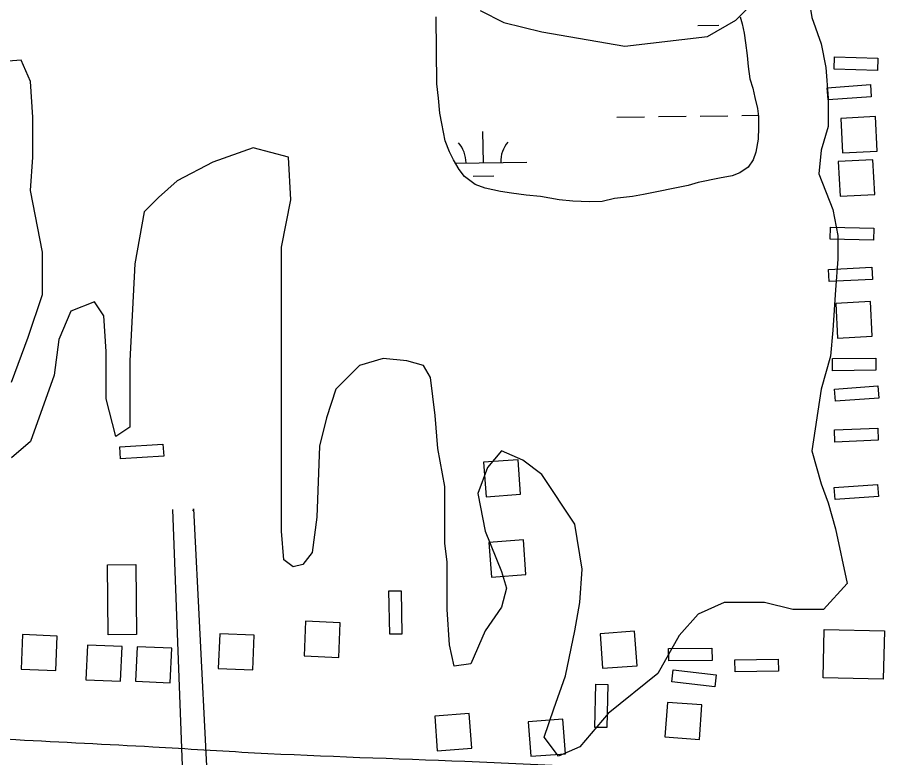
# Model space of a CAD drawing. Extents: x 3715084 to 3753216, y 488173 to 513963.
# Drawn here: x 3740766 to 3741771, y 500376 to 501230 of the extents above; entities that cross this region are included whole.
import ezdxf

# ---------------------------------------------------------------- set-up
doc = ezdxf.new("R2010")
doc.units = 0
for name, color, linetype in [('V-BLDG-OTLN', 7, 'Continuous'), ('V-ROAD-CNTR', 7, 'Continuous'), ('V-SITE-VEGE', 7, 'Continuous'), ('V-WETL-SWMP', 7, 'Continuous')]:
    doc.layers.add(name, color=color, linetype=linetype)

msp = doc.modelspace()

# ---------------------------------------------------------------- linework, layer by layer
at = {"layer": 'V-BLDG-OTLN'}
for points in [[(3741758.3200000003, 501168.917), (3741708.344, 501170.492), (3741708.785, 501184.485), (3741758.7600000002, 501182.911)], [(3741751.248, 501138.54000000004), (3741701.3880000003, 501134.799), (3741700.34, 501148.759), (3741750.2, 501152.5)], [(3741758.1550000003, 501075.786), (3741756.0470000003, 501115.73), (3741716.103, 501113.62200000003), (3741718.211, 501073.678)], [(3741755.174, 501025.803), (3741753.066, 501065.74700000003), (3741713.122, 501063.639), (3741715.23, 501023.695)], [(3741753.8370000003, 500972.903), (3741703.853, 500974.17600000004), (3741704.2090000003, 500988.17100000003), (3741754.193, 500986.89900000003)], [(3741752.4820000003, 500927.816), (3741702.552, 500925.16000000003), (3741701.809, 500939.14), (3741751.738, 500941.79600000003)], [(3741752.31, 500862.126), (3741750.202, 500902.07), (3741710.258, 500899.962), (3741712.366, 500860.018)], [(3741756.686, 500822.856), (3741706.6890000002, 500822.368), (3741706.552, 500836.368), (3741756.5500000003, 500836.856)], [(3741759.784, 500790.863), (3741709.924, 500787.12200000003), (3741708.876, 500801.083), (3741758.736, 500804.82300000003)], [(3741759.352, 500742.036), (3741709.3910000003, 500740.06200000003), (3741708.839, 500754.05100000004), (3741758.8000000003, 500756.026)], [(3740884.2770000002, 500734.648), (3740934.1780000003, 500737.799), (3740935.06, 500723.827), (3740885.159, 500720.67600000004)], [(3741346.724, 500679.76900000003), (3741343.7320000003, 500719.657), (3741303.844, 500716.66500000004), (3741306.836, 500676.777)], [(3741759.395, 500677.132), (3741709.52, 500673.59), (3741708.529, 500687.555), (3741758.403, 500691.096)], [(3741352.948, 500587.207), (3741349.9560000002, 500627.09500000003), (3741310.068, 500624.103), (3741313.06, 500584.215)], [(3740902.805, 500598.731), (3740903.572, 500518.01900000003), (3740870.8030000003, 500517.708), (3740870.037, 500598.42)], [(3741195.826, 500518.215), (3741194.821, 500568.205), (3741208.819, 500568.487), (3741209.824, 500518.49700000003)], [(3741097.048, 500493.311), (3741137.0100000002, 500491.583), (3741138.738, 500531.54600000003), (3741098.776, 500533.27400000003)], [(3740770.556, 500477.951), (3740810.518, 500476.223), (3740812.2460000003, 500516.186), (3740772.284, 500517.914)], [(3740997.8880000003, 500478.901), (3741037.85, 500477.173), (3741039.578, 500517.136), (3740999.616, 500518.864)], [(3741481.279, 500481.931), (3741478.287, 500521.819), (3741438.399, 500518.827), (3741441.3910000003, 500478.939)], [(3741765.143, 500466.313), (3741695.798, 500467.841), (3741697.029, 500523.713), (3741766.3740000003, 500522.185)], [(3740845.302, 500465.765), (3740885.264, 500464.037), (3740886.992, 500504), (3740847.0300000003, 500505.728)], [(3740902.633, 500463.927), (3740942.595, 500462.199), (3740944.323, 500502.162), (3740904.361, 500503.89)], [(3741517.518, 500501.615), (3741567.5160000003, 500502.107), (3741567.654, 500488.108), (3741517.656, 500487.615)], [(3741644.077, 500475.46400000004), (3741594.082, 500474.773), (3741593.8880000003, 500488.771), (3741643.883, 500489.462)], [(3741522.642, 500477.125), (3741572.3000000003, 500471.287), (3741570.666, 500457.38300000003), (3741521.008, 500463.221)], [(3741432.276, 500410.791), (3741433.534, 500460.775), (3741447.5300000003, 500460.423), (3741446.272, 500410.439)], [(3741516.004, 500439.577), (3741513.114, 500399.681), (3741553.009, 500396.791), (3741555.9, 500436.686)], [(3741290.534, 500386.886), (3741287.542, 500426.77400000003), (3741247.654, 500423.782), (3741250.646, 500383.89400000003)], [(3741398.343, 500380.385), (3741395.3510000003, 500420.273), (3741355.463, 500417.281), (3741358.455, 500377.393)]]:
    msp.add_lwpolyline(points, close=True, dxfattribs=at)
at = {"layer": 'V-ROAD-CNTR'}
for points in [[(3740945.2140704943, 500662.2556493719), (3740967.718025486, 500060.26685335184)], [(3740969.1830225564, 500660.8576521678), (3740969.317022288, 500663.1566475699), (3740991.4279780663, 500229.12451563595), (3741002.652955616, 499928.8471161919), (3741015.244930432, 499507.822958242), (3741025.4749099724, 499092.72178844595), (3741033.197894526, 498829.54531480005), (3741035.873889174, 498675.03062382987), (3741034.248892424, 498602.617768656), (3741025.793909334, 498520.29593330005), (3741015.1459306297, 498461.4230510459), (3741006.684947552, 498416.8811401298), (3741003.4389540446, 498369.50223488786), (3741002.1519566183, 498325.3453232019), (3740997.651965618, 498284.508404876)]]:
    msp.add_lwpolyline(points, dxfattribs=at)
msp.add_spline([(3736869.3472222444, 501570.846832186), (3736887.846185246, 501551.8028702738), (3736942.060076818, 501487.92999801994), (3737065.61382971, 501353.31626724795), (3737177.941605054, 501243.4744869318), (3737307.0433468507, 501108.68975650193), (3737445.3250702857, 500966.9010400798), (3737592.6547756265, 500816.65734056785), (3737676.0406088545, 500733.7305064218), (3737740.5764797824, 500677.7546183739), (3737805.78734936, 500628.80171628), (3737892.745175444, 500568.73883640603), (3738017.602925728, 500503.34696719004), (3738130.8846991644, 500451.2700713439), (3738238.094484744, 500416.0441417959), (3738348.370264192, 500388.01919784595), (3738440.46608, 500371.61223066), (3738557.721845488, 500359.495254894), (3738683.6055937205, 500360.526252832), (3738888.217184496, 500363.13724760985), (3739333.0682947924, 500377.28221931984), (3739664.6866315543, 500391.5851907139), (3739913.96813299, 500401.15317157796), (3740094.3947721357, 500408.920156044), (3740242.0854767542, 500410.86615215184), (3740383.0401948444, 500409.66315455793), (3740562.104836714, 500406.7511603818), (3740764.54143184, 500396.699180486), (3740922.6181156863, 500388.3661971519), (3741039.956881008, 500381.54521079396), (3741282.5273958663, 500371.6192306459), (3741550.903859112, 500357.37925912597), (3741866.136228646, 500340.164293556), (3742063.092834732, 500339.07629573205), (3742198.4135640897, 500332.88230812), (3742359.84824122, 500340.66729254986), (3742549.674861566, 500351.3032712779), (3742757.488445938, 500365.6932424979), (3742837.0762867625, 500371.5342308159)], degree=3, dxfattribs=at)
at = {"layer": 'V-SITE-VEGE'}
for points in [[(3741677.035, 501265.352), (3741682.495, 501229.835), (3741693.417, 501199.78500000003), (3741698.877, 501172.467), (3741701.6070000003, 501136.952), (3741701.6070000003, 501104.17), (3741693.417, 501076.852), (3741690.687, 501049.531), (3741707.071, 501008.553), (3741712.529, 500978.503), (3741712.529, 500951.184), (3741709.799, 500915.67), (3741707.071, 500869.227), (3741704.339, 500839.175), (3741693.417, 500800.931), (3741682.495, 500729.9), (3741693.417, 500691.656)], [(3741300.242, 501238.031), (3741327.546, 501224.373), (3741371.2320000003, 501213.443), (3741466.795, 501197.055), (3741562.3570000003, 501207.981), (3741595.1210000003, 501227.101), (3741614.235, 501246.227)], [(3740759.625, 500809.12700000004), (3740778.739, 500861.031), (3740795.1210000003, 500910.206), (3740795.1210000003, 500959.38), (3740781.467, 501030.409), (3740784.199, 501068.656), (3740784.199, 501115.098), (3740781.467, 501156.074), (3740770.5470000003, 501180.663), (3740735.0530000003, 501177.931)], [(3741693.417, 500691.656), (3741701.6070000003, 500669.799), (3741709.799, 500639.749), (3741723.451, 500576.914), (3741696.147, 500546.864), (3741660.653, 500546.864), (3741627.887, 500555.06), (3741581.471, 500555.06), (3741551.437, 500541.4), (3741529.593, 500516.814), (3741505.019, 500473.103), (3741447.681, 500426.663), (3741414.916, 500388.414), (3741390.344, 500377.488), (3741373.9620000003, 500399.34500000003), (3741384.884, 500432.125), (3741398.536, 500470.371), (3741409.458, 500522.278), (3741414.916, 500555.06), (3741417.648, 500593.30700000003), (3741409.458, 500645.215), (3741371.2320000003, 500702.582), (3741349.3880000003, 500718.974), (3741324.816, 500729.9), (3741308.434, 500710.778), (3741297.512, 500680.728), (3741305.702, 500637.017), (3741324.816, 500590.575), (3741330.276, 500571.452), (3741324.816, 500549.596), (3741305.702, 500522.278), (3741289.3200000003, 500484.031), (3741270.208, 500481.299), (3741264.748, 500505.886), (3741262.0160000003, 500546.864), (3741262.0160000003, 500601.503), (3741259.286, 500623.357), (3741259.286, 500688.924), (3741251.096, 500732.632), (3741248.364, 500770.878), (3741242.904, 500814.591), (3741234.71, 500828.249), (3741215.6, 500833.713), (3741188.296, 500836.445), (3741160.992, 500828.249), (3741133.688, 500800.931), (3741122.7660000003, 500768.146), (3741114.576, 500735.364), (3741111.844, 500653.407), (3741106.384, 500612.431), (3741095.4620000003, 500598.771), (3741084.542, 500596.041), (3741073.622, 500604.235), (3741070.89, 500637.017), (3741070.89, 500820.053), (3741070.89, 500893.814), (3741070.89, 500964.842), (3741081.81, 501019.481), (3741079.08, 501068.656), (3741038.1240000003, 501079.58400000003), (3740991.7090000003, 501063.19200000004), (3740950.753, 501041.335), (3740928.911, 501022.213), (3740912.529, 501005.82300000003), (3740901.6070000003, 500945.72000000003), (3740896.145, 500833.713), (3740896.145, 500784.539), (3740896.145, 500757.218), (3740879.7630000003, 500746.292), (3740868.841, 500790.003), (3740868.841, 500844.639), (3740866.111, 500885.62), (3740855.191, 500902.01), (3740827.8850000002, 500891.082), (3740814.233, 500858.299), (3740808.773, 500817.321), (3740781.467, 500740.82800000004), (3740759.625, 500721.706)]]:
    msp.add_lwpolyline(points, dxfattribs=at)
at = {"layer": 'V-WETL-SWMP'}
for p, q in [((3741551.280898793, 501220.88358222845), (3741575.279023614, 501221.18349211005)), ((3741457.7519786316, 501115.0667545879), (3741489.749478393, 501115.4666344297)), ((3741505.7482282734, 501115.6665743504), (3741537.745728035, 501116.0664541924)), ((3741553.7444779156, 501116.2663941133), (3741585.7419776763, 501116.66627395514)), ((3741601.7407275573, 501116.866213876), (3741621.013251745, 501117.1070668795)), ((3741303.8061719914, 501062.3969920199), (3741303.356285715, 501098.3941137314)), ((3741271.6474541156, 501061.99509739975), (3741353.8022653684, 501063.0218042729)), ((3741291.999948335, 501046.81727082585), (3741315.9980731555, 501047.11718070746))]:
    msp.add_line(p, q, dxfattribs=at)
msp.add_lwpolyline([(3741599.87, 501230.596), (3741602.205, 501222.829), (3741604.558, 501211.857), (3741605.997, 501200.881), (3741607.914, 501186.245), (3741609.363, 501173.438), (3741611.278, 501159.26), (3741614.5470000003, 501148.294), (3741616.898, 501137.781), (3741620.1780000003, 501124.984), (3741621.148, 501115.836), (3741621.224, 501103.02), (3741620.845, 501089.744), (3741618.188, 501074.624), (3741615.036, 501065.909), (3741609.137, 501057.177), (3741599.563, 501050.712), (3741590.886, 501047.457), (3741576.256, 501044.624), (3741551.5700000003, 501039.443), (3741540.147, 501036.17100000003), (3741488.486, 501025.795), (3741475.684, 501023.431), (3741455.102, 501021.02), (3741440.932, 501017.732), (3741426.288, 501017.188), (3741407.06, 501017.989), (3741391.029, 501019.72500000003), (3741369.4960000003, 501023.259), (3741353.008, 501024.992), (3741336.059, 501027.18), (3741323.688, 501029.395), (3741305.816, 501032.951), (3741294.346, 501037.46), (3741281.934, 501046.541), (3741275.935, 501054.744), (3741269.4620000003, 501065.691), (3741264.8310000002, 501074.818), (3741259.721, 501087.604), (3741255.94, 501107.721), (3741253.5810000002, 501119.607), (3741252.1040000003, 501136.992), (3741250.176, 501153.458), (3741249.2600000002, 501230.806)], dxfattribs=at)
for centre, radius, start, end in [((3741248.561618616, 501062.18142797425), 35.246287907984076, 359.9441821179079, 41.48784045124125), ((3741359.0388582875, 501063.56208650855), 35.246287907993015, 139.94417631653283, 181.48783464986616)]:
    msp.add_arc(centre, radius, start, end, dxfattribs=at)

doc.saveas('drawing.dxf')
